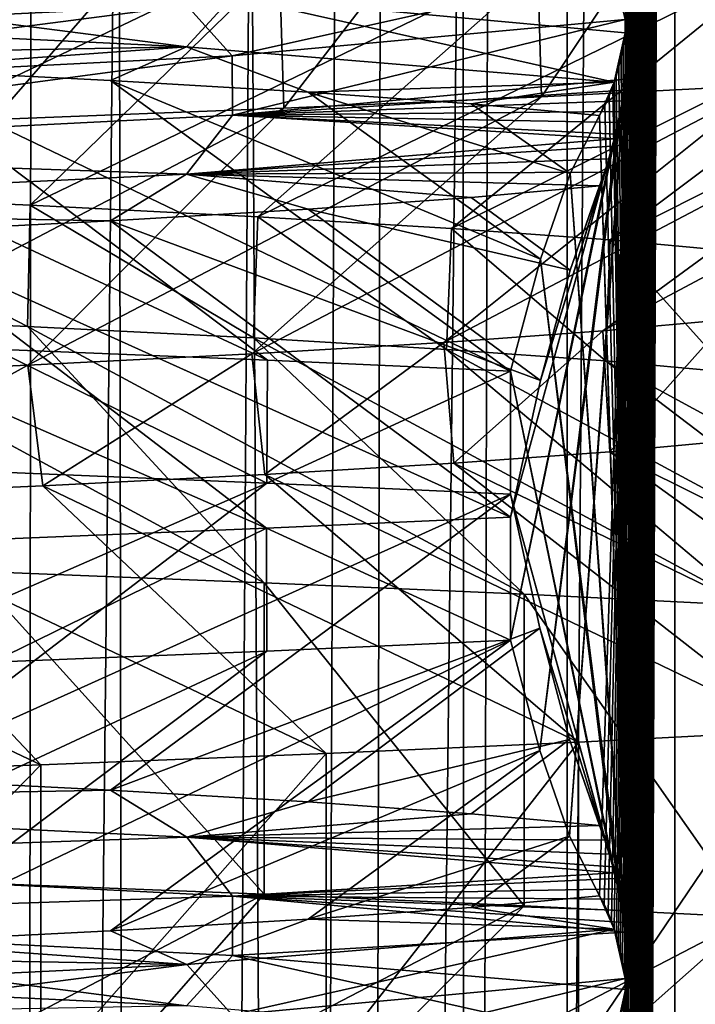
# Model space of a CAD drawing. Header units: millimetres. Extents: x -39 to 39, y -2 to 145.
# Tile 501 of 656: x 11.58 to 12.99, y 53.97 to 56.02. Entities that reach past the tile are written whole.
import ezdxf

# ---------------------------------------------------------------- set-up
doc = ezdxf.new("R2010")
doc.units = ezdxf.units.MM
doc.header["$LTSCALE"] = 65.185185
for name, color, linetype in [('12', 7, 'CONTINUOUS'), ('16', 7, 'CONTINUOUS'), ('160', 7, 'CONTINUOUS'), ('161', 7, 'CONTINUOUS'), ('163', 7, 'CONTINUOUS'), ('179', 7, 'CONTINUOUS'), ('180', 7, 'CONTINUOUS'), ('460', 7, 'CONTINUOUS'), ('49', 7, 'CONTINUOUS'), ('528', 7, 'CONTINUOUS'), ('529', 7, 'CONTINUOUS'), ('53', 7, 'CONTINUOUS'), ('618', 7, 'CONTINUOUS'), ('619', 7, 'CONTINUOUS'), ('620', 7, 'CONTINUOUS'), ('75', 7, 'CONTINUOUS'), ('83', 7, 'CONTINUOUS')]:
    doc.layers.add(name, color=color, linetype=linetype)

msp = doc.modelspace()

# ---------------------------------------------------------------- linework, layer by layer
at = {"layer": '12', "color": 7, "linetype": 'Continuous'}
for points in [[(11.6881, 121, 12.475), (10.8427, 121, 13.2165), (11.4562, 38.299, 12.2963), (11.6881, 121, 12.475)], [(11.216, 38.2987, -12.5158), (11.6796, 121, -12.483), (11.5869, 38.299, -12.1732), (11.216, 38.2987, -12.5158)], [(11.8202, 38.299, 11.9468), (11.6881, 121, 12.475), (11.4562, 38.299, 12.2963), (11.8202, 38.299, 11.9468)], [(11.6796, 121, -12.483), (12.475, 121, -11.6881), (11.5869, 38.299, -12.1732), (11.6796, 121, -12.483)], [(11.5869, 38.299, -12.1732), (12.475, 121, -11.6881), (11.9473, 38.299, -11.8197), (11.5869, 38.299, -12.1732)], [(12.483, 121, 11.6796), (11.6881, 121, 12.475), (12.1735, 38.299, 11.5866), (12.483, 121, 11.6796)], [(12.1735, 38.299, 11.5866), (11.6881, 121, 12.475), (11.8202, 38.299, 11.9468), (12.1735, 38.299, 11.5866)], [(11.9473, 38.299, -11.8197), (12.475, 121, -11.6881), (12.297, 38.299, -11.4554), (11.9473, 38.299, -11.8197)], [(12.5158, 38.2987, 11.216), (12.483, 121, 11.6796), (12.1735, 38.299, 11.5866), (12.5158, 38.2987, 11.216)], [(12.475, 121, -11.6881), (13.2165, 121, -10.8427), (12.297, 38.299, -11.4554), (12.475, 121, -11.6881)], [(12.297, 38.299, -11.4554), (13.2165, 121, -10.8427), (12.6355, 38.299, -11.0809), (12.297, 38.299, -11.4554)], [(12.6355, 38.299, -11.0809), (13.2165, 121, -10.8427), (12.9627, 38.299, -10.6964), (12.6355, 38.299, -11.0809)], [(12.9627, 38.299, -10.6964), (13.2165, 121, -10.8427), (13.2781, 38.299, -10.3022), (12.9627, 38.299, -10.6964)]]:
    msp.add_3dface(points, dxfattribs=at)
at = {"layer": '16', "color": 7, "linetype": 'Continuous'}
for points in [[(11.6052, 55.6375, -6.6991), (11.0633, 55.6617, -7.5607), (11.6002, 55.3847, -6.7078), (11.6052, 55.6375, -6.6991)], [(11.6002, 55.3847, -6.7078), (11.0633, 55.6617, -7.5607), (11.0645, 55.4086, -7.5589), (11.6002, 55.3847, -6.7078)], [(12.0715, 55.3608, -5.8172), (11.6052, 55.6375, -6.6991), (11.6002, 55.3847, -6.7078), (12.0715, 55.3608, -5.8172)], [(12.0803, 55.6134, -5.7989), (11.6052, 55.6375, -6.6991), (12.0715, 55.3608, -5.8172), (12.0803, 55.6134, -5.7989)], [(12.4738, 55.3369, -4.8953), (12.0803, 55.6134, -5.7989), (12.0715, 55.3608, -5.8172), (12.4738, 55.3369, -4.8953)], [(12.4841, 55.5893, -4.8691), (12.0803, 55.6134, -5.7989), (12.4738, 55.3369, -4.8953), (12.4841, 55.5893, -4.8691)], [(12.8054, 55.313, -3.9475), (12.4841, 55.5893, -4.8691), (12.4738, 55.3369, -4.8953), (12.8054, 55.313, -3.9475)], [(12.8152, 55.5653, -3.9153), (12.4841, 55.5893, -4.8691), (12.8054, 55.313, -3.9475), (12.8152, 55.5653, -3.9153)], [(13.0637, 55.2893, -2.9833), (12.8152, 55.5653, -3.9153), (12.8054, 55.313, -3.9475), (13.0637, 55.2893, -2.9833)], [(13.0718, 55.5415, -2.9477), (12.8152, 55.5653, -3.9153), (13.0637, 55.2893, -2.9833), (13.0718, 55.5415, -2.9477)], [(12.8, 55.3753, 3.9647), (13.0608, 55.3991, 2.9961), (12.8148, 55.1234, 3.9168), (12.8, 55.3753, 3.9647)], [(12.8148, 55.1234, 3.9168), (13.0608, 55.3991, 2.9961), (13.0697, 55.147, 2.9568), (12.8148, 55.1234, 3.9168)], [(12.4681, 55.3515, 4.91), (12.8, 55.3753, 3.9647), (12.4895, 55.0998, 4.8551), (12.4681, 55.3515, 4.91)], [(12.4895, 55.0998, 4.8551), (12.8, 55.3753, 3.9647), (12.8148, 55.1234, 3.9168), (12.4895, 55.0998, 4.8551)], [(12.0678, 55.3278, 5.8249), (12.4681, 55.3515, 4.91), (12.0947, 55.0762, 5.7687), (12.0678, 55.3278, 5.8249)], [(12.0947, 55.0762, 5.7687), (12.4681, 55.3515, 4.91), (12.4895, 55.0998, 4.8551), (12.0947, 55.0762, 5.7687)], [(11.6009, 55.304, 6.7066), (12.0678, 55.3278, 5.8249), (11.6318, 55.0525, 6.6529), (11.6009, 55.304, 6.7066)], [(11.6318, 55.0525, 6.6529), (12.0678, 55.3278, 5.8249), (12.0947, 55.0762, 5.7687), (11.6318, 55.0525, 6.6529)], [(11.0665, 55.2802, 7.556), (11.6009, 55.304, 6.7066), (11.0996, 55.0286, 7.5073), (11.0665, 55.2802, 7.556)], [(11.0996, 55.0286, 7.5073), (11.6009, 55.304, 6.7066), (11.6318, 55.0525, 6.6529), (11.0996, 55.0286, 7.5073)]]:
    msp.add_3dface(points, dxfattribs=at)
at = {"layer": '160', "color": 7, "linetype": 'Continuous'}
for points in [[(11.6002, 55.3847, -6.7078), (11.0645, 55.4086, -7.5589), (12.0937, 54.8503, -7.7243), (11.6002, 55.3847, -6.7078)], [(12.0937, 54.8503, -7.7243), (11.0645, 55.4086, -7.5589), (11.4839, 54.8741, -8.6048), (12.0937, 54.8503, -7.7243)], [(12.0715, 55.3608, -5.8172), (11.6002, 55.3847, -6.7078), (12.6362, 54.8265, -6.8007), (12.0715, 55.3608, -5.8172)], [(12.6362, 54.8265, -6.8007), (11.6002, 55.3847, -6.7078), (12.0937, 54.8503, -7.7243), (12.6362, 54.8265, -6.8007)], [(12.4738, 55.3369, -4.8953), (12.0715, 55.3608, -5.8172), (13.1082, 54.8028, -5.8392), (12.4738, 55.3369, -4.8953)], [(13.1082, 54.8028, -5.8392), (12.0715, 55.3608, -5.8172), (12.6362, 54.8265, -6.8007), (13.1082, 54.8028, -5.8392)], [(12.8054, 55.313, -3.9475), (12.4738, 55.3369, -4.8953), (13.5073, 54.779, -4.8453), (12.8054, 55.313, -3.9475)], [(13.5073, 54.779, -4.8453), (12.4738, 55.3369, -4.8953), (13.1082, 54.8028, -5.8392), (13.5073, 54.779, -4.8453)], [(13.0637, 55.2893, -2.9833), (12.8054, 55.313, -3.9475), (13.831, 54.7552, -3.8243), (13.0637, 55.2893, -2.9833)], [(13.831, 54.7552, -3.8243), (12.8054, 55.313, -3.9475), (13.5073, 54.779, -4.8453), (13.831, 54.7552, -3.8243)], [(12.8148, 55.1234, 3.9168), (13.0697, 55.147, 2.9568), (13.8937, 54.5889, 3.5898), (12.8148, 55.1234, 3.9168)], [(12.4895, 55.0998, 4.8551), (12.8148, 55.1234, 3.9168), (13.5873, 54.5651, 4.6161), (12.4895, 55.0998, 4.8551)], [(13.5873, 54.5651, 4.6161), (12.8148, 55.1234, 3.9168), (13.8937, 54.5889, 3.5898), (13.5873, 54.5651, 4.6161)], [(12.0947, 55.0762, 5.7687), (12.4895, 55.0998, 4.8551), (13.2051, 54.5414, 5.6167), (12.0947, 55.0762, 5.7687)], [(13.2051, 54.5414, 5.6167), (12.4895, 55.0998, 4.8551), (13.5873, 54.5651, 4.6161), (13.2051, 54.5414, 5.6167)], [(11.6318, 55.0525, 6.6529), (12.0947, 55.0762, 5.7687), (12.7494, 54.5176, 6.586), (11.6318, 55.0525, 6.6529)], [(12.7494, 54.5176, 6.586), (12.0947, 55.0762, 5.7687), (13.2051, 54.5414, 5.6167), (12.7494, 54.5176, 6.586)], [(11.0996, 55.0286, 7.5073), (11.6318, 55.0525, 6.6529), (12.2227, 54.4938, 7.5186), (11.0996, 55.0286, 7.5073)], [(12.2227, 54.4938, 7.5186), (11.6318, 55.0525, 6.6529), (12.7494, 54.5176, 6.586), (12.2227, 54.4938, 7.5186)], [(10.5001, 55.0045, 8.3251), (11.0996, 55.0286, 7.5073), (11.6278, 54.4701, 8.4093), (10.5001, 55.0045, 8.3251)], [(11.6278, 54.4701, 8.4093), (11.0996, 55.0286, 7.5073), (12.2227, 54.4938, 7.5186), (11.6278, 54.4701, 8.4093)], [(10.9682, 54.4463, 9.2532), (10.5001, 55.0045, 8.3251), (11.6278, 54.4701, 8.4093), (10.9682, 54.4463, 9.2532)]]:
    msp.add_3dface(points, dxfattribs=at)
at = {"layer": '161', "color": 7, "linetype": 'Continuous'}
for points in [[(11.0645, 53.6617, -7.5589), (12.0937, 54.2003, -7.7243), (11.4839, 54.2241, -8.6048), (11.0645, 53.6617, -7.5589)], [(11.0645, 53.6617, -7.5589), (11.6002, 53.6378, -6.7078), (12.0937, 54.2003, -7.7243), (11.0645, 53.6617, -7.5589)], [(11.6002, 53.6378, -6.7078), (12.6362, 54.1765, -6.8007), (12.0937, 54.2003, -7.7243), (11.6002, 53.6378, -6.7078)], [(11.6002, 53.6378, -6.7078), (12.0715, 53.6138, -5.8172), (12.6362, 54.1765, -6.8007), (11.6002, 53.6378, -6.7078)], [(12.0715, 53.6138, -5.8172), (13.1082, 54.1528, -5.8392), (12.6362, 54.1765, -6.8007), (12.0715, 53.6138, -5.8172)], [(12.0715, 53.6138, -5.8172), (12.4738, 53.5899, -4.8953), (13.1082, 54.1528, -5.8392), (12.0715, 53.6138, -5.8172)], [(12.4738, 53.5899, -4.8953), (13.5073, 54.129, -4.8453), (13.1082, 54.1528, -5.8392), (12.4738, 53.5899, -4.8953)], [(12.4738, 53.5899, -4.8953), (12.8054, 53.5661, -3.9475), (13.5073, 54.129, -4.8453), (12.4738, 53.5899, -4.8953)], [(12.8054, 53.5661, -3.9475), (13.831, 54.1052, -3.8243), (13.5073, 54.129, -4.8453), (12.8054, 53.5661, -3.9475)], [(12.8054, 53.5661, -3.9475), (13.0637, 53.5424, -2.9833), (13.831, 54.1052, -3.8243), (12.8054, 53.5661, -3.9475)]]:
    msp.add_3dface(points, dxfattribs=at)
at = {"layer": '163', "color": 7, "linetype": 'Continuous'}
for points in [[(11.0633, 55.6617, -7.5607), (12.1803, 56.1967, -7.5871), (11.5803, 56.2205, -8.4747), (11.0633, 55.6617, -7.5607)], [(11.0633, 55.6617, -7.5607), (11.6052, 55.6375, -6.6991), (12.1803, 56.1967, -7.5871), (11.0633, 55.6617, -7.5607)], [(11.6052, 55.6375, -6.6991), (12.7124, 56.1729, -6.6572), (12.1803, 56.1967, -7.5871), (11.6052, 55.6375, -6.6991)], [(11.6052, 55.6375, -6.6991), (12.0803, 55.6134, -5.7989), (12.7124, 56.1729, -6.6572), (11.6052, 55.6375, -6.6991)], [(12.0803, 55.6134, -5.7989), (13.1736, 56.1492, -5.6902), (12.7124, 56.1729, -6.6572), (12.0803, 55.6134, -5.7989)], [(12.0803, 55.6134, -5.7989), (12.4841, 55.5893, -4.8691), (13.1736, 56.1492, -5.6902), (12.0803, 55.6134, -5.7989)], [(12.4841, 55.5893, -4.8691), (13.5614, 56.1254, -4.6915), (13.1736, 56.1492, -5.6902), (12.4841, 55.5893, -4.8691)], [(12.4841, 55.5893, -4.8691), (12.8152, 55.5653, -3.9153), (13.5614, 56.1254, -4.6915), (12.4841, 55.5893, -4.8691)], [(12.8152, 55.5653, -3.9153), (13.8737, 56.1016, -3.6666), (13.5614, 56.1254, -4.6915), (12.8152, 55.5653, -3.9153)], [(12.8152, 55.5653, -3.9153), (13.0718, 55.5415, -2.9477), (13.8737, 56.1016, -3.6666), (12.8152, 55.5653, -3.9153)], [(13.0608, 55.3991, 2.9961), (12.8, 55.3753, 3.9647), (13.8515, 55.9352, 3.7496), (13.0608, 55.3991, 2.9961)], [(12.8, 55.3753, 3.9647), (13.5331, 55.9115, 4.7726), (13.8515, 55.9352, 3.7496), (12.8, 55.3753, 3.9647)], [(12.8, 55.3753, 3.9647), (12.4681, 55.3515, 4.91), (13.5331, 55.9115, 4.7726), (12.8, 55.3753, 3.9647)], [(12.4681, 55.3515, 4.91), (13.1393, 55.8877, 5.769), (13.5331, 55.9115, 4.7726), (12.4681, 55.3515, 4.91)], [(12.4681, 55.3515, 4.91), (12.0678, 55.3278, 5.8249), (13.1393, 55.8877, 5.769), (12.4681, 55.3515, 4.91)], [(12.0678, 55.3278, 5.8249), (12.6723, 55.8639, 6.7332), (13.1393, 55.8877, 5.769), (12.0678, 55.3278, 5.8249)], [(12.0678, 55.3278, 5.8249), (11.6009, 55.304, 6.7066), (12.6723, 55.8639, 6.7332), (12.0678, 55.3278, 5.8249)], [(11.6009, 55.304, 6.7066), (12.1346, 55.8401, 7.6599), (12.6723, 55.8639, 6.7332), (11.6009, 55.304, 6.7066)], [(11.6009, 55.304, 6.7066), (11.0665, 55.2802, 7.556), (12.1346, 55.8401, 7.6599), (11.6009, 55.304, 6.7066)], [(11.0665, 55.2802, 7.556), (11.5293, 55.8164, 8.5439), (12.1346, 55.8401, 7.6599), (11.0665, 55.2802, 7.556)]]:
    msp.add_3dface(points, dxfattribs=at)
at = {"layer": '179', "color": 7, "linetype": 'Continuous'}
for points in [[(12.0937, 54.8503, -7.7243), (11.4839, 54.8741, -8.6048), (12.0937, 54.2003, -7.7243), (12.0937, 54.8503, -7.7243)], [(12.0937, 54.2003, -7.7243), (11.4839, 54.8741, -8.6048), (11.4839, 54.2241, -8.6048), (12.0937, 54.2003, -7.7243)], [(12.6362, 54.8265, -6.8007), (12.0937, 54.8503, -7.7243), (12.6362, 54.1765, -6.8007), (12.6362, 54.8265, -6.8007)], [(12.6362, 54.1765, -6.8007), (12.0937, 54.8503, -7.7243), (12.0937, 54.2003, -7.7243), (12.6362, 54.1765, -6.8007)], [(13.1082, 54.8028, -5.8392), (12.6362, 54.8265, -6.8007), (13.1082, 54.1528, -5.8392), (13.1082, 54.8028, -5.8392)], [(13.1082, 54.1528, -5.8392), (12.6362, 54.8265, -6.8007), (12.6362, 54.1765, -6.8007), (13.1082, 54.1528, -5.8392)], [(12.7494, 54.5176, 6.586), (13.2051, 54.5414, 5.6167), (12.7494, 53.8676, 6.586), (12.7494, 54.5176, 6.586)], [(12.7494, 53.8676, 6.586), (13.2051, 54.5414, 5.6167), (13.2051, 53.8914, 5.6167), (12.7494, 53.8676, 6.586)], [(12.2227, 54.4938, 7.5186), (12.7494, 54.5176, 6.586), (12.2227, 53.8438, 7.5186), (12.2227, 54.4938, 7.5186)], [(12.2227, 53.8438, 7.5186), (12.7494, 54.5176, 6.586), (12.7494, 53.8676, 6.586), (12.2227, 53.8438, 7.5186)], [(11.6278, 54.4701, 8.4093), (12.2227, 54.4938, 7.5186), (11.6278, 53.8201, 8.4093), (11.6278, 54.4701, 8.4093)], [(11.6278, 53.8201, 8.4093), (12.2227, 54.4938, 7.5186), (12.2227, 53.8438, 7.5186), (11.6278, 53.8201, 8.4093)], [(10.9682, 54.4463, 9.2532), (11.6278, 54.4701, 8.4093), (10.9682, 53.7963, 9.2532), (10.9682, 54.4463, 9.2532)], [(10.9682, 53.7963, 9.2532), (11.6278, 54.4701, 8.4093), (11.6278, 53.8201, 8.4093), (10.9682, 53.7963, 9.2532)]]:
    msp.add_3dface(points, dxfattribs=at)
at = {"layer": '180', "color": 7, "linetype": 'Continuous'}
for points in [[(12.6533, 56.513, 6.7688), (13.1221, 56.5367, 5.8079), (12.6723, 55.8639, 6.7332), (12.6533, 56.513, 6.7688)], [(12.6723, 55.8639, 6.7332), (13.1221, 56.5367, 5.8079), (13.1393, 55.8877, 5.769), (12.6723, 55.8639, 6.7332)], [(12.1142, 56.4893, 7.6921), (12.6533, 56.513, 6.7688), (12.1346, 55.8401, 7.6599), (12.1142, 56.4893, 7.6921)], [(12.1346, 55.8401, 7.6599), (12.6533, 56.513, 6.7688), (12.6723, 55.8639, 6.7332), (12.1346, 55.8401, 7.6599)], [(11.5079, 56.4656, 8.5726), (12.1142, 56.4893, 7.6921), (11.5293, 55.8164, 8.5439), (11.5079, 56.4656, 8.5726)], [(11.5293, 55.8164, 8.5439), (12.1142, 56.4893, 7.6921), (12.1346, 55.8401, 7.6599), (11.5293, 55.8164, 8.5439)]]:
    msp.add_3dface(points, dxfattribs=at)
at = {"layer": '460', "linetype": 'Continuous'}
for points in [[(11.5267, 55.0813, -8.293), (11.5303, 55.3376, -8.2881), (12.0994, 55.0581, -7.4326), (11.5267, 55.0813, -8.293)], [(11.5303, 55.3376, -8.2881), (12.1008, 55.3145, -7.4303), (12.0994, 55.0581, -7.4326), (11.5303, 55.3376, -8.2881)], [(12.1008, 55.3145, -7.4303), (12.6076, 55.2914, -6.5337), (12.0994, 55.0581, -7.4326), (12.1008, 55.3145, -7.4303)], [(12.6076, 55.2914, -6.5337), (12.6076, 55.035, -6.5337), (12.0994, 55.0581, -7.4326), (12.6076, 55.2914, -6.5337)], [(12.6076, 54.987, 6.5337), (12.0983, 54.9638, 7.4345), (12.6076, 54.7306, 6.5337), (12.6076, 54.987, 6.5337)], [(12.0983, 54.9638, 7.4345), (11.5228, 54.9405, 8.2985), (11.5263, 54.6843, 8.2936), (12.0983, 54.9638, 7.4345)], [(12.099, 54.7074, 7.4332), (12.0983, 54.9638, 7.4345), (11.5263, 54.6843, 8.2936), (12.099, 54.7074, 7.4332)], [(12.6076, 54.7306, 6.5337), (12.0983, 54.9638, 7.4345), (12.099, 54.7074, 7.4332), (12.6076, 54.7306, 6.5337)]]:
    msp.add_3dface(points, dxfattribs=at)
at = {"layer": '49', "color": 7, "linetype": 'Continuous'}
msp.add_3dface([(11.0473, 121, -13.4658), (11.9001, 121, -12.7184), (11.4143, 38.2987, -12.7276), (11.0473, 121, -13.4658)], dxfattribs=at)
at = {"layer": '528', "linetype": 'Continuous'}
for points in [[(12.8413, 54.059, 2.0739), (12.95, 67), (12.8369, 54.0797, 2.1572), (12.8413, 54.059, 2.0739)], [(12.8369, 54.0797, 2.1572), (12.95, 67), (12.8503, 55.9766, 1.9023), (12.8369, 54.0797, 2.1572)], [(12.8442, 48.0424, 2.0183), (12.95, 67), (12.8401, 48.0654, 2.0979), (12.8442, 48.0424, 2.0183)], [(12.8401, 48.0654, 2.0979), (12.95, 67), (12.8503, 49.9766, 1.9023), (12.8401, 48.0654, 2.0979)], [(12.8442, 50.0424, 2.0183), (12.95, 67), (12.8401, 50.0654, 2.0979), (12.8442, 50.0424, 2.0183)], [(12.8401, 50.0654, 2.0979), (12.95, 67), (12.8503, 51.9766, 1.9023), (12.8401, 50.0654, 2.0979)], [(12.8442, 52.0424, 2.0183), (12.95, 67), (12.8401, 52.0654, 2.0979), (12.8442, 52.0424, 2.0183)], [(12.8401, 52.0654, 2.0979), (12.95, 67), (12.8505, 53.9599, 1.899), (12.8401, 52.0654, 2.0979)], [(12.8454, 54.0346, 1.9958), (12.95, 67), (12.8413, 54.059, 2.0739), (12.8454, 54.0346, 1.9958)], [(12.8475, 38.0187, 1.9567), (12.95, 67), (12.8436, 38.046, 2.0295), (12.8475, 38.0187, 1.9567)], [(12.8436, 38.046, 2.0295), (12.95, 67), (12.8503, 39.9766, 1.9023), (12.8436, 38.046, 2.0295)], [(12.8474, 44.0192, 1.958), (12.95, 67), (12.8438, 44.0451, 2.0267), (12.8474, 44.0192, 1.958)], [(12.8438, 44.0451, 2.0267), (12.95, 67), (12.8503, 45.9766, 1.9023), (12.8438, 44.0451, 2.0267)], [(12.8467, 40.0248, 1.9707), (12.95, 67), (12.8442, 40.0424, 2.0183), (12.8467, 40.0248, 1.9707)], [(12.8442, 40.0424, 2.0183), (12.95, 67), (12.8503, 41.9766, 1.9023), (12.8442, 40.0424, 2.0183)], [(12.8467, 42.0248, 1.9707), (12.95, 67), (12.8442, 42.0424, 2.0183), (12.8467, 42.0248, 1.9707)], [(12.8442, 42.0424, 2.0183), (12.95, 67), (12.8501, 43.9849, 1.907), (12.8442, 42.0424, 2.0183)], [(12.8467, 46.0248, 1.9707), (12.95, 67), (12.8442, 46.0424, 2.0183), (12.8467, 46.0248, 1.9707)], [(12.8442, 46.0424, 2.0183), (12.95, 67), (12.8503, 47.9766, 1.9023), (12.8442, 46.0424, 2.0183)], [(12.8467, 48.0248, 1.9707), (12.95, 67), (12.8442, 48.0424, 2.0183), (12.8467, 48.0248, 1.9707)], [(12.8467, 50.0248, 1.9707), (12.95, 67), (12.8442, 50.0424, 2.0183), (12.8467, 50.0248, 1.9707)], [(12.8467, 52.0248, 1.9707), (12.95, 67), (12.8442, 52.0424, 2.0183), (12.8467, 52.0248, 1.9707)], [(12.8467, 54.025, 1.971), (12.95, 67), (12.8454, 54.0346, 1.9958), (12.8467, 54.025, 1.971)], [(12.8478, 40.0153, 1.9499), (12.95, 67), (12.8467, 40.0248, 1.9707), (12.8478, 40.0153, 1.9499)], [(12.8478, 42.0153, 1.9499), (12.95, 67), (12.8467, 42.0248, 1.9707), (12.8478, 42.0153, 1.9499)], [(12.8478, 46.0153, 1.9499), (12.95, 67), (12.8467, 46.0248, 1.9707), (12.8478, 46.0153, 1.9499)], [(12.8478, 48.0153, 1.9499), (12.95, 67), (12.8467, 48.0248, 1.9707), (12.8478, 48.0153, 1.9499)], [(12.8478, 50.0153, 1.9499), (12.95, 67), (12.8467, 50.0248, 1.9707), (12.8478, 50.0153, 1.9499)], [(12.8478, 52.0153, 1.9499), (12.95, 67), (12.8467, 52.0248, 1.9707), (12.8478, 52.0153, 1.9499)], [(12.8488, 54.0048, 1.9309), (12.95, 67), (12.8467, 54.025, 1.971), (12.8488, 54.0048, 1.9309)], [(12.8478, 56.0153, 1.9499), (12.95, 67), (12.8467, 56.0248, 1.9707), (12.8478, 56.0153, 1.9499)], [(12.8501, 43.9849, 1.907), (12.95, 67), (12.8474, 44.0192, 1.958), (12.8501, 43.9849, 1.907)], [(12.95, 38), (12.95, 67), (12.8475, 38.0187, 1.9567), (12.95, 38)], [(12.8503, 39.9766, 1.9023), (12.95, 67), (12.8478, 40.0153, 1.9499), (12.8503, 39.9766, 1.9023)], [(12.8503, 41.9766, 1.9023), (12.95, 67), (12.8478, 42.0153, 1.9499), (12.8503, 41.9766, 1.9023)], [(12.8503, 45.9766, 1.9023), (12.95, 67), (12.8478, 46.0153, 1.9499), (12.8503, 45.9766, 1.9023)], [(12.8503, 47.9766, 1.9023), (12.95, 67), (12.8478, 48.0153, 1.9499), (12.8503, 47.9766, 1.9023)], [(12.8503, 49.9766, 1.9023), (12.95, 67), (12.8478, 50.0153, 1.9499), (12.8503, 49.9766, 1.9023)], [(12.8503, 51.9766, 1.9023), (12.95, 67), (12.8478, 52.0153, 1.9499), (12.8503, 51.9766, 1.9023)], [(12.8503, 55.9766, 1.9023), (12.95, 67), (12.8478, 56.0153, 1.9499), (12.8503, 55.9766, 1.9023)], [(12.8505, 53.9599, 1.899), (12.95, 67), (12.8488, 54.0048, 1.9309), (12.8505, 53.9599, 1.899)], [(12.818, 54.1444, 2.5195), (12.8238, 54.1275, 2.4085), (12.8503, 55.9766, 1.9023), (12.818, 54.1444, 2.5195)], [(12.8495, 55.9313, 1.9186), (12.818, 54.1444, 2.5195), (12.8503, 55.9766, 1.9023), (12.8495, 55.9313, 1.9186)], [(12.8238, 54.1275, 2.4085), (12.8283, 54.1127, 2.3216), (12.8503, 55.9766, 1.9023), (12.8238, 54.1275, 2.4085)], [(12.8283, 54.1127, 2.3216), (12.8327, 54.0971, 2.2386), (12.8503, 55.9766, 1.9023), (12.8283, 54.1127, 2.3216)], [(12.8327, 54.0971, 2.2386), (12.8369, 54.0797, 2.1572), (12.8503, 55.9766, 1.9023), (12.8327, 54.0971, 2.2386)], [(12.7302, 54.3215, 4.1937), (12.7927, 54.1975, 3.001), (12.8495, 55.9313, 1.9186), (12.7302, 54.3215, 4.1937)], [(12.8467, 55.9004, 1.9703), (12.7302, 54.3215, 4.1937), (12.8495, 55.9313, 1.9186), (12.8467, 55.9004, 1.9703)], [(12.7927, 54.1975, 3.001), (12.8029, 54.1797, 2.8064), (12.8495, 55.9313, 1.9186), (12.7927, 54.1975, 3.001)], [(12.8029, 54.1797, 2.8064), (12.8112, 54.1616, 2.6483), (12.8495, 55.9313, 1.9186), (12.8029, 54.1797, 2.8064)], [(12.8112, 54.1616, 2.6483), (12.818, 54.1444, 2.5195), (12.8495, 55.9313, 1.9186), (12.8112, 54.1616, 2.6483)], [(12.8438, 55.8776, 2.0257), (12.7302, 54.3215, 4.1937), (12.8467, 55.9004, 1.9703), (12.8438, 55.8776, 2.0257)], [(12.6688, 54.5003, 5.3665), (12.7302, 54.3215, 4.1937), (12.8438, 55.8776, 2.0257), (12.6688, 54.5003, 5.3665)], [(12.8404, 55.8554, 2.0917), (12.6688, 54.5003, 5.3665), (12.8438, 55.8776, 2.0257), (12.8404, 55.8554, 2.0917)], [(12.8364, 55.8332, 2.1685), (12.6688, 54.5003, 5.3665), (12.8404, 55.8554, 2.0917), (12.8364, 55.8332, 2.1685)], [(12.8316, 55.8101, 2.2583), (12.6688, 54.5003, 5.3665), (12.8364, 55.8332, 2.1685), (12.8316, 55.8101, 2.2583)], [(12.6076, 54.7306, 6.5337), (12.6688, 54.5003, 5.3665), (12.8316, 55.8101, 2.2583), (12.6076, 54.7306, 6.5337)], [(12.8261, 55.786, 2.3635), (12.6076, 54.7306, 6.5337), (12.8316, 55.8101, 2.2583), (12.8261, 55.786, 2.3635)], [(12.8237, 55.7762, 2.4091), (12.6076, 54.7306, 6.5337), (12.8261, 55.786, 2.3635), (12.8237, 55.7762, 2.4091)], [(12.8197, 55.7607, 2.4856), (12.6076, 54.7306, 6.5337), (12.8237, 55.7762, 2.4091), (12.8197, 55.7607, 2.4856)], [(12.6076, 54.987, 6.5337), (12.6076, 54.7306, 6.5337), (12.8197, 55.7607, 2.4856), (12.6076, 54.987, 6.5337)], [(12.8123, 55.7342, 2.628), (12.6076, 54.987, 6.5337), (12.8197, 55.7607, 2.4856), (12.8123, 55.7342, 2.628)], [(12.67, 55.2717, 5.3429), (12.6076, 54.987, 6.5337), (12.8123, 55.7342, 2.628), (12.67, 55.2717, 5.3429)], [(12.8034, 55.7063, 2.7974), (12.67, 55.2717, 5.3429), (12.8123, 55.7342, 2.628), (12.8034, 55.7063, 2.7974)], [(12.7315, 55.5023, 4.1686), (12.67, 55.2717, 5.3429), (12.8034, 55.7063, 2.7974), (12.7315, 55.5023, 4.1686)], [(12.7927, 55.6778, 3.001), (12.7315, 55.5023, 4.1686), (12.8034, 55.7063, 2.7974), (12.7927, 55.6778, 3.001)]]:
    msp.add_3dface(points, dxfattribs=at)
at = {"layer": '529', "linetype": 'Continuous'}
for points in [[(12.8452, 67, -2.0005), (12.95, 67), (12.95, 38), (12.8452, 67, -2.0005)], [(12.8452, 67, -2.0005), (12.95, 38), (12.85, 64.0799, -1.9079), (12.8452, 67, -2.0005)], [(12.85, 64.0799, -1.9079), (12.95, 38), (12.8499, 64.0335, -1.9103), (12.85, 64.0799, -1.9079)], [(12.8499, 64.0335, -1.9103), (12.95, 38), (12.8473, 64.0017, -1.9603), (12.8499, 64.0335, -1.9103)], [(12.8473, 64.0017, -1.9603), (12.95, 38), (12.844, 63.9781, -2.023), (12.8473, 64.0017, -1.9603)], [(12.844, 63.9781, -2.023), (12.95, 38), (12.8501, 62.0769, -1.9058), (12.844, 63.9781, -2.023)], [(12.8501, 62.0769, -1.9058), (12.95, 38), (12.8497, 62.0307, -1.913), (12.8501, 62.0769, -1.9058)], [(12.8497, 62.0307, -1.913), (12.95, 38), (12.8471, 62, -1.9643), (12.8497, 62.0307, -1.913)], [(12.8471, 62, -1.9643), (12.95, 38), (12.8437, 61.9765, -2.0279), (12.8471, 62, -1.9643)], [(12.8437, 61.9765, -2.0279), (12.95, 38), (12.85, 60.0799, -1.9079), (12.8437, 61.9765, -2.0279)], [(12.85, 60.0799, -1.9079), (12.95, 38), (12.8499, 60.0335, -1.9103), (12.85, 60.0799, -1.9079)], [(12.8499, 60.0335, -1.9103), (12.95, 38), (12.8473, 60.0017, -1.9603), (12.8499, 60.0335, -1.9103)], [(12.8473, 60.0017, -1.9603), (12.95, 38), (12.844, 59.978, -2.023), (12.8473, 60.0017, -1.9603)], [(12.844, 59.978, -2.023), (12.95, 38), (12.85, 58.0799, -1.9079), (12.844, 59.978, -2.023)], [(12.85, 58.0799, -1.9079), (12.95, 38), (12.8499, 58.0335, -1.9103), (12.85, 58.0799, -1.9079)], [(12.8499, 58.0335, -1.9103), (12.95, 38), (12.8473, 58.0017, -1.9603), (12.8499, 58.0335, -1.9103)], [(12.8473, 58.0017, -1.9603), (12.95, 38), (12.844, 57.9781, -2.023), (12.8473, 58.0017, -1.9603)], [(12.844, 57.9781, -2.023), (12.95, 38), (12.8503, 56.0703, -1.9018), (12.844, 57.9781, -2.023)], [(12.8503, 56.0703, -1.9018), (12.95, 38), (12.8493, 56.0241, -1.9209), (12.8503, 56.0703, -1.9018)], [(12.8493, 56.0241, -1.9209), (12.95, 38), (12.8467, 55.9969, -1.9713), (12.8493, 56.0241, -1.9209)], [(12.8467, 55.9969, -1.9713), (12.95, 38), (12.8425, 55.9695, -2.0508), (12.8467, 55.9969, -1.9713)], [(12.8382, 55.9479, -2.1328), (12.8425, 55.9695, -2.0508), (12.85, 54.0799, -1.9079), (12.8382, 55.9479, -2.1328)], [(12.8425, 55.9695, -2.0508), (12.95, 38), (12.85, 54.0799, -1.9079), (12.8425, 55.9695, -2.0508)], [(12.8332, 55.9271, -2.2279), (12.8382, 55.9479, -2.1328), (12.85, 54.0799, -1.9079), (12.8332, 55.9271, -2.2279)], [(12.8275, 55.9064, -2.338), (12.8332, 55.9271, -2.2279), (12.85, 54.0799, -1.9079), (12.8275, 55.9064, -2.338)], [(12.8237, 55.8944, -2.4093), (12.8275, 55.9064, -2.338), (12.85, 54.0799, -1.9079), (12.8237, 55.8944, -2.4093)], [(12.8132, 55.8653, -2.6097), (12.8209, 55.8858, -2.4643), (12.85, 54.0799, -1.9079), (12.8132, 55.8653, -2.6097)], [(12.8209, 55.8858, -2.4643), (12.8237, 55.8944, -2.4093), (12.85, 54.0799, -1.9079), (12.8209, 55.8858, -2.4643)], [(12.8041, 55.8446, -2.7846), (12.8132, 55.8653, -2.6097), (12.85, 54.0799, -1.9079), (12.8041, 55.8446, -2.7846)], [(12.7927, 55.8245, -3.001), (12.8041, 55.8446, -2.7846), (12.85, 54.0799, -1.9079), (12.7927, 55.8245, -3.001)], [(12.7315, 55.7036, -4.1702), (12.7927, 55.8245, -3.001), (12.8476, 54.1139, -1.9548), (12.7315, 55.7036, -4.1702)], [(12.8476, 54.1139, -1.9548), (12.7927, 55.8245, -3.001), (12.85, 54.0799, -1.9079), (12.8476, 54.1139, -1.9548)], [(12.6697, 55.5248, -5.3485), (12.7315, 55.7036, -4.1702), (12.8443, 54.1414, -2.0178), (12.6697, 55.5248, -5.3485)], [(12.8443, 54.1414, -2.0178), (12.7315, 55.7036, -4.1702), (12.8468, 54.1215, -1.9701), (12.8443, 54.1414, -2.0178)], [(12.8468, 54.1215, -1.9701), (12.7315, 55.7036, -4.1702), (12.8476, 54.1139, -1.9548), (12.8468, 54.1215, -1.9701)], [(12.6076, 55.2914, -6.5337), (12.6697, 55.5248, -5.3485), (12.8317, 54.2116, -2.2573), (12.6076, 55.2914, -6.5337)], [(12.8317, 54.2116, -2.2573), (12.6697, 55.5248, -5.3485), (12.8361, 54.19, -2.1729), (12.8317, 54.2116, -2.2573)], [(12.8361, 54.19, -2.1729), (12.6697, 55.5248, -5.3485), (12.8404, 54.1667, -2.0921), (12.8361, 54.19, -2.1729)], [(12.8404, 54.1667, -2.0921), (12.6697, 55.5248, -5.3485), (12.8443, 54.1414, -2.0178), (12.8404, 54.1667, -2.0921)], [(12.6076, 55.035, -6.5337), (12.6076, 55.2914, -6.5337), (12.8208, 54.2574, -2.4657), (12.6076, 55.035, -6.5337)], [(12.8208, 54.2574, -2.4657), (12.6076, 55.2914, -6.5337), (12.8239, 54.2453, -2.4066), (12.8208, 54.2574, -2.4657)], [(12.8239, 54.2453, -2.4066), (12.6076, 55.2914, -6.5337), (12.8267, 54.2335, -2.3522), (12.8239, 54.2453, -2.4066)], [(12.8267, 54.2335, -2.3522), (12.6076, 55.2914, -6.5337), (12.8317, 54.2116, -2.2573), (12.8267, 54.2335, -2.3522)], [(12.6688, 54.7552, -5.3653), (12.6076, 55.035, -6.5337), (12.8134, 54.284, -2.6061), (12.6688, 54.7552, -5.3653)], [(12.8134, 54.284, -2.6061), (12.6076, 55.035, -6.5337), (12.8208, 54.2574, -2.4657), (12.8134, 54.284, -2.6061)], [(12.7305, 54.523, -4.1879), (12.6688, 54.7552, -5.3653), (12.8042, 54.3133, -2.7817), (12.7305, 54.523, -4.1879)], [(12.8042, 54.3133, -2.7817), (12.6688, 54.7552, -5.3653), (12.8134, 54.284, -2.6061), (12.8042, 54.3133, -2.7817)], [(12.7927, 54.3442, -3.001), (12.7305, 54.523, -4.1879), (12.8042, 54.3133, -2.7817), (12.7927, 54.3442, -3.001)], [(12.85, 54.0799, -1.9079), (12.95, 38), (12.8499, 54.0335, -1.9103), (12.85, 54.0799, -1.9079)], [(12.8499, 54.0335, -1.9103), (12.95, 38), (12.8473, 54.0017, -1.9603), (12.8499, 54.0335, -1.9103)], [(12.8473, 54.0017, -1.9603), (12.95, 38), (12.844, 53.9781, -2.023), (12.8473, 54.0017, -1.9603)], [(12.844, 53.9781, -2.023), (12.95, 38), (12.8398, 53.9555, -2.1022), (12.844, 53.9781, -2.023)]]:
    msp.add_3dface(points, dxfattribs=at)
at = {"layer": '53', "color": 7, "linetype": 'Continuous'}
for points in [[(13.4658, 121, 11.0473), (12.7184, 121, 11.9001), (12.7276, 38.2987, 11.4143), (13.4658, 121, 11.0473)], [(13.4658, 121, 11.0473), (12.7276, 38.2987, 11.4143), (13.2928, 38.2988, 10.7509), (13.4658, 121, 11.0473)]]:
    msp.add_3dface(points, dxfattribs=at)
at = {"layer": '618', "linetype": 'Continuous'}
for points in [[(11.5267, 55.0813, -8.293), (12.0994, 55.0581, -7.4326), (10.7447, 54.4661, -7.5639), (11.5267, 55.0813, -8.293)], [(10.7447, 54.4661, -7.5639), (12.0994, 55.0581, -7.4326), (11.2919, 54.4417, -6.7195), (10.7447, 54.4661, -7.5639)], [(12.0994, 55.0581, -7.4326), (12.6076, 55.035, -6.5337), (11.2919, 54.4417, -6.7195), (12.0994, 55.0581, -7.4326)], [(11.2919, 54.4417, -6.7195), (12.6076, 55.035, -6.5337), (11.773, 54.4173, -5.8358), (11.2919, 54.4417, -6.7195)], [(12.6076, 55.035, -6.5337), (12.6688, 54.7552, -5.3653), (11.773, 54.4173, -5.8358), (12.6076, 55.035, -6.5337)], [(11.773, 54.4173, -5.8358), (12.6688, 54.7552, -5.3653), (12.185, 54.3929, -4.9178), (11.773, 54.4173, -5.8358)], [(12.6688, 54.7552, -5.3653), (12.7305, 54.523, -4.1879), (12.185, 54.3929, -4.9178), (12.6688, 54.7552, -5.3653)], [(12.6076, 54.7306, 6.5337), (12.099, 54.7074, 7.4332), (11.2919, 54.0999, 6.7195), (12.6076, 54.7306, 6.5337)], [(11.773, 54.1243, 5.8358), (12.6076, 54.7306, 6.5337), (11.2919, 54.0999, 6.7195), (11.773, 54.1243, 5.8358)], [(12.6688, 54.5003, 5.3665), (12.6076, 54.7306, 6.5337), (11.773, 54.1243, 5.8358), (12.6688, 54.5003, 5.3665)], [(12.099, 54.7074, 7.4332), (11.5263, 54.6843, 8.2936), (10.7447, 54.0756, 7.5639), (12.099, 54.7074, 7.4332)], [(11.2919, 54.0999, 6.7195), (12.099, 54.7074, 7.4332), (10.7447, 54.0756, 7.5639), (11.2919, 54.0999, 6.7195)], [(12.185, 54.3929, -4.9178), (12.7305, 54.523, -4.1879), (12.5256, 54.3685, -3.971), (12.185, 54.3929, -4.9178)], [(12.7305, 54.523, -4.1879), (12.7927, 54.3442, -3.001), (12.5256, 54.3685, -3.971), (12.7305, 54.523, -4.1879)], [(12.185, 54.1487, 4.9178), (12.6688, 54.5003, 5.3665), (11.773, 54.1243, 5.8358), (12.185, 54.1487, 4.9178)], [(12.7302, 54.3215, 4.1937), (12.6688, 54.5003, 5.3665), (12.185, 54.1487, 4.9178), (12.7302, 54.3215, 4.1937)], [(12.5256, 54.1731, 3.971), (12.7302, 54.3215, 4.1937), (12.185, 54.1487, 4.9178), (12.5256, 54.1731, 3.971)], [(12.7927, 54.1975, 3.001), (12.7302, 54.3215, 4.1937), (12.5256, 54.1731, 3.971), (12.7927, 54.1975, 3.001)]]:
    msp.add_3dface(points, dxfattribs=at)
at = {"layer": '619', "linetype": 'Continuous'}
for points in [[(11.9318, 55.9677, -5.281), (10.4072, 56.0412, -7.8707), (10.5388, 56.1479, -7.6063), (11.9318, 55.9677, -5.281)], [(12.0272, 56.0727, -4.9262), (11.9318, 55.9677, -5.281), (10.5388, 56.1479, -7.6063), (12.0272, 56.0727, -4.9262)], [(12.8238, 56.1273, 2.4074), (11.9322, 56.054, 5.2794), (12.0271, 55.949, 4.9261), (12.8238, 56.1273, 2.4074)], [(12.8467, 56.0248, 1.9707), (12.8238, 56.1273, 2.4074), (12.0271, 55.949, 4.9261), (12.8467, 56.0248, 1.9707)], [(12.8467, 56.1215, -1.9703), (12.8467, 55.9969, -1.9713), (12.0272, 56.0727, -4.9262), (12.8467, 56.1215, -1.9703)], [(12.8467, 56.1215, -1.9703), (12.8481, 56.1076, -1.9435), (12.8467, 55.9969, -1.9713), (12.8467, 56.1215, -1.9703)], [(12.8481, 56.1076, -1.9435), (12.8493, 56.0241, -1.9209), (12.8467, 55.9969, -1.9713), (12.8481, 56.1076, -1.9435)], [(12.8481, 56.1076, -1.9435), (12.8503, 56.0703, -1.9018), (12.8493, 56.0241, -1.9209), (12.8481, 56.1076, -1.9435)], [(11.9322, 56.054, 5.2794), (10.7447, 56.0756, 7.5639), (10.4078, 55.9805, 7.8695), (11.9322, 56.054, 5.2794)], [(12.8237, 55.8944, -2.4093), (11.9318, 55.9677, -5.281), (12.0272, 56.0727, -4.9262), (12.8237, 55.8944, -2.4093)], [(12.8467, 55.9969, -1.9713), (12.8237, 55.8944, -2.4093), (12.0272, 56.0727, -4.9262), (12.8467, 55.9969, -1.9713)], [(11.9322, 56.054, 5.2794), (10.4078, 55.9805, 7.8695), (10.5388, 55.8737, 7.6061), (11.9322, 56.054, 5.2794)], [(12.0271, 55.949, 4.9261), (11.9322, 56.054, 5.2794), (10.5388, 55.8737, 7.6061), (12.0271, 55.949, 4.9261)], [(10.4072, 56.0412, -7.8707), (11.9318, 55.9677, -5.281), (10.7447, 55.9464, -7.5639), (10.4072, 56.0412, -7.8707)], [(12.8467, 56.0248, 1.9707), (12.0271, 55.949, 4.9261), (12.0278, 55.8252, 4.9247), (12.8467, 56.0248, 1.9707)], [(12.8467, 55.9004, 1.9703), (12.8467, 56.0248, 1.9707), (12.0278, 55.8252, 4.9247), (12.8467, 55.9004, 1.9703)], [(12.8467, 55.9004, 1.9703), (12.8478, 56.0153, 1.9499), (12.8467, 56.0248, 1.9707), (12.8467, 55.9004, 1.9703)], [(12.8467, 55.9004, 1.9703), (12.8495, 55.9313, 1.9186), (12.8478, 56.0153, 1.9499), (12.8467, 55.9004, 1.9703)], [(12.8495, 55.9313, 1.9186), (12.8503, 55.9766, 1.9023), (12.8478, 56.0153, 1.9499), (12.8495, 55.9313, 1.9186)], [(12.8467, 55.9969, -1.9713), (12.8275, 55.9064, -2.338), (12.8237, 55.8944, -2.4093), (12.8467, 55.9969, -1.9713)], [(12.8467, 55.9969, -1.9713), (12.8332, 55.9271, -2.2279), (12.8275, 55.9064, -2.338), (12.8467, 55.9969, -1.9713)], [(12.8467, 55.9969, -1.9713), (12.8382, 55.9479, -2.1328), (12.8332, 55.9271, -2.2279), (12.8467, 55.9969, -1.9713)], [(12.8467, 55.9969, -1.9713), (12.8425, 55.9695, -2.0508), (12.8382, 55.9479, -2.1328), (12.8467, 55.9969, -1.9713)], [(10.7447, 55.9464, -7.5639), (11.9318, 55.9677, -5.281), (11.2919, 55.9221, -6.7195), (10.7447, 55.9464, -7.5639)], [(11.2919, 55.9221, -6.7195), (11.9318, 55.9677, -5.281), (11.773, 55.8977, -5.8358), (11.2919, 55.9221, -6.7195)], [(11.773, 55.8977, -5.8358), (11.9318, 55.9677, -5.281), (12.185, 55.8733, -4.9178), (11.773, 55.8977, -5.8358)], [(11.9318, 55.9677, -5.281), (12.8237, 55.8944, -2.4093), (12.185, 55.8733, -4.9178), (11.9318, 55.9677, -5.281)], [(12.0271, 55.949, 4.9261), (10.5388, 55.8737, 7.6061), (10.5397, 55.75, 7.605), (12.0271, 55.949, 4.9261)], [(12.0278, 55.8252, 4.9247), (12.0271, 55.949, 4.9261), (10.5397, 55.75, 7.605), (12.0278, 55.8252, 4.9247)], [(12.8438, 55.8776, 2.0257), (12.8467, 55.9004, 1.9703), (12.0278, 55.8252, 4.9247), (12.8438, 55.8776, 2.0257)], [(12.8404, 55.8554, 2.0917), (12.8438, 55.8776, 2.0257), (12.0278, 55.8252, 4.9247), (12.8404, 55.8554, 2.0917)], [(12.185, 55.8733, -4.9178), (12.8237, 55.8944, -2.4093), (12.5256, 55.8489, -3.971), (12.185, 55.8733, -4.9178)], [(12.8237, 55.8944, -2.4093), (12.7927, 55.8245, -3.001), (12.5256, 55.8489, -3.971), (12.8237, 55.8944, -2.4093)], [(12.8237, 55.8944, -2.4093), (12.8041, 55.8446, -2.7846), (12.7927, 55.8245, -3.001), (12.8237, 55.8944, -2.4093)], [(12.8237, 55.8944, -2.4093), (12.8132, 55.8653, -2.6097), (12.8041, 55.8446, -2.7846), (12.8237, 55.8944, -2.4093)], [(12.8237, 55.8944, -2.4093), (12.8209, 55.8858, -2.4643), (12.8132, 55.8653, -2.6097), (12.8237, 55.8944, -2.4093)], [(12.8364, 55.8332, 2.1685), (12.8404, 55.8554, 2.0917), (12.0278, 55.8252, 4.9247), (12.8364, 55.8332, 2.1685)], [(12.0278, 55.8252, 4.9247), (10.5397, 55.75, 7.605), (11.9318, 55.7025, 5.2809), (12.0278, 55.8252, 4.9247)], [(12.8237, 55.7762, 2.4091), (12.0278, 55.8252, 4.9247), (11.9318, 55.7025, 5.2809), (12.8237, 55.7762, 2.4091)], [(12.8316, 55.8101, 2.2583), (12.8364, 55.8332, 2.1685), (12.0278, 55.8252, 4.9247), (12.8316, 55.8101, 2.2583)], [(12.8237, 55.7762, 2.4091), (12.8261, 55.786, 2.3635), (12.0278, 55.8252, 4.9247), (12.8237, 55.7762, 2.4091)], [(12.8261, 55.786, 2.3635), (12.8316, 55.8101, 2.2583), (12.0278, 55.8252, 4.9247), (12.8261, 55.786, 2.3635)], [(12.8197, 55.7607, 2.4856), (12.8237, 55.7762, 2.4091), (11.9318, 55.7025, 5.2809), (12.8197, 55.7607, 2.4856)], [(12.8123, 55.7342, 2.628), (12.8197, 55.7607, 2.4856), (11.9318, 55.7025, 5.2809), (12.8123, 55.7342, 2.628)], [(11.9318, 55.7025, 5.2809), (10.5397, 55.75, 7.605), (10.4072, 55.629, 7.8706), (11.9318, 55.7025, 5.2809)], [(12.8034, 55.7063, 2.7974), (12.8123, 55.7342, 2.628), (11.9318, 55.7025, 5.2809), (12.8034, 55.7063, 2.7974)], [(11.9318, 55.7025, 5.2809), (10.4072, 55.629, 7.8706), (11.773, 55.6047, 5.8358), (11.9318, 55.7025, 5.2809)], [(12.185, 55.6291, 4.9178), (11.9318, 55.7025, 5.2809), (11.773, 55.6047, 5.8358), (12.185, 55.6291, 4.9178)], [(12.7927, 55.6778, 3.001), (12.8034, 55.7063, 2.7974), (11.9318, 55.7025, 5.2809), (12.7927, 55.6778, 3.001)], [(12.7927, 55.6778, 3.001), (11.9318, 55.7025, 5.2809), (12.5256, 55.6535, 3.971), (12.7927, 55.6778, 3.001)], [(12.5256, 55.6535, 3.971), (11.9318, 55.7025, 5.2809), (12.185, 55.6291, 4.9178), (12.5256, 55.6535, 3.971)], [(11.773, 55.6047, 5.8358), (10.4072, 55.629, 7.8706), (11.2919, 55.5803, 6.7195), (11.773, 55.6047, 5.8358)], [(11.2919, 54.4417, -6.7195), (11.773, 54.4173, -5.8358), (10.4077, 54.3927, -7.8696), (11.2919, 54.4417, -6.7195)], [(11.773, 54.4173, -5.8358), (11.9322, 54.3192, -5.2795), (10.4077, 54.3927, -7.8696), (11.773, 54.4173, -5.8358)], [(11.773, 54.4173, -5.8358), (12.185, 54.3929, -4.9178), (11.9322, 54.3192, -5.2795), (11.773, 54.4173, -5.8358)], [(11.9322, 54.3192, -5.2795), (10.5392, 54.2717, -7.6055), (10.4077, 54.3927, -7.8696), (11.9322, 54.3192, -5.2795)], [(12.185, 54.3929, -4.9178), (12.5256, 54.3685, -3.971), (11.9322, 54.3192, -5.2795), (12.185, 54.3929, -4.9178)], [(12.5256, 54.3685, -3.971), (12.7927, 54.3442, -3.001), (11.9322, 54.3192, -5.2795), (12.5256, 54.3685, -3.971)], [(12.7927, 54.3442, -3.001), (12.8042, 54.3133, -2.7817), (11.9322, 54.3192, -5.2795), (12.7927, 54.3442, -3.001)], [(12.0274, 54.1964, -4.9255), (10.5392, 54.2717, -7.6055), (11.9322, 54.3192, -5.2795), (12.0274, 54.1964, -4.9255)], [(12.8042, 54.3133, -2.7817), (12.8134, 54.284, -2.6061), (11.9322, 54.3192, -5.2795), (12.8042, 54.3133, -2.7817)], [(12.8134, 54.284, -2.6061), (12.8208, 54.2574, -2.4657), (11.9322, 54.3192, -5.2795), (12.8134, 54.284, -2.6061)], [(12.8208, 54.2574, -2.4657), (12.8239, 54.2453, -2.4066), (11.9322, 54.3192, -5.2795), (12.8208, 54.2574, -2.4657)], [(12.8239, 54.2453, -2.4066), (12.0274, 54.1964, -4.9255), (11.9322, 54.3192, -5.2795), (12.8239, 54.2453, -2.4066)], [(12.0274, 54.1964, -4.9255), (10.539, 54.1479, -7.6059), (10.5392, 54.2717, -7.6055), (12.0274, 54.1964, -4.9255)], [(12.8239, 54.2453, -2.4066), (12.8267, 54.2335, -2.3522), (12.0274, 54.1964, -4.9255), (12.8239, 54.2453, -2.4066)], [(12.8267, 54.2335, -2.3522), (12.8317, 54.2116, -2.2573), (12.0274, 54.1964, -4.9255), (12.8267, 54.2335, -2.3522)], [(12.0274, 54.0727, -4.9258), (10.539, 54.1479, -7.6059), (12.0274, 54.1964, -4.9255), (12.0274, 54.0727, -4.9258)], [(12.8317, 54.2116, -2.2573), (12.8361, 54.19, -2.1729), (12.0274, 54.1964, -4.9255), (12.8317, 54.2116, -2.2573)], [(12.8361, 54.19, -2.1729), (12.8404, 54.1667, -2.0921), (12.0274, 54.1964, -4.9255), (12.8361, 54.19, -2.1729)], [(12.8404, 54.1667, -2.0921), (12.8443, 54.1414, -2.0178), (12.0274, 54.1964, -4.9255), (12.8404, 54.1667, -2.0921)], [(12.8443, 54.1414, -2.0178), (12.8468, 54.1215, -1.9701), (12.0274, 54.1964, -4.9255), (12.8443, 54.1414, -2.0178)], [(12.8468, 54.1215, -1.9701), (12.0274, 54.0727, -4.9258), (12.0274, 54.1964, -4.9255), (12.8468, 54.1215, -1.9701)], [(12.8238, 54.1275, 2.4085), (12.7927, 54.1975, 3.001), (12.5256, 54.1731, 3.971), (12.8238, 54.1275, 2.4085)], [(12.8238, 54.1275, 2.4085), (12.8029, 54.1797, 2.8064), (12.7927, 54.1975, 3.001), (12.8238, 54.1275, 2.4085)], [(12.8238, 54.1275, 2.4085), (12.8112, 54.1616, 2.6483), (12.8029, 54.1797, 2.8064), (12.8238, 54.1275, 2.4085)], [(12.8238, 54.1275, 2.4085), (12.5256, 54.1731, 3.971), (12.185, 54.1487, 4.9178), (12.8238, 54.1275, 2.4085)], [(12.8238, 54.1275, 2.4085), (12.818, 54.1444, 2.5195), (12.8112, 54.1616, 2.6483), (12.8238, 54.1275, 2.4085)], [(11.9317, 53.9677, -5.2811), (10.4071, 54.0412, -7.8708), (10.539, 54.1479, -7.6059), (11.9317, 53.9677, -5.2811)], [(12.0274, 54.0727, -4.9258), (11.9317, 53.9677, -5.2811), (10.539, 54.1479, -7.6059), (12.0274, 54.0727, -4.9258)], [(12.185, 54.1487, 4.9178), (11.773, 54.1243, 5.8358), (11.9324, 54.054, 5.279), (12.185, 54.1487, 4.9178)], [(12.8238, 54.1275, 2.4085), (12.185, 54.1487, 4.9178), (11.9324, 54.054, 5.279), (12.8238, 54.1275, 2.4085)], [(11.773, 54.1243, 5.8358), (11.2919, 54.0999, 6.7195), (11.9324, 54.054, 5.279), (11.773, 54.1243, 5.8358)], [(12.8238, 54.1275, 2.4085), (11.9324, 54.054, 5.279), (12.0269, 53.9489, 4.9268), (12.8238, 54.1275, 2.4085)], [(12.8467, 54.025, 1.971), (12.8238, 54.1275, 2.4085), (12.0269, 53.9489, 4.9268), (12.8467, 54.025, 1.971)], [(12.8468, 54.1215, -1.9701), (12.8473, 54.0017, -1.9603), (12.0274, 54.0727, -4.9258), (12.8468, 54.1215, -1.9701)], [(12.8467, 54.025, 1.971), (12.8283, 54.1127, 2.3216), (12.8238, 54.1275, 2.4085), (12.8467, 54.025, 1.971)], [(12.8467, 54.025, 1.971), (12.8327, 54.0971, 2.2386), (12.8283, 54.1127, 2.3216), (12.8467, 54.025, 1.971)], [(12.8468, 54.1215, -1.9701), (12.8476, 54.1139, -1.9548), (12.8473, 54.0017, -1.9603), (12.8468, 54.1215, -1.9701)], [(12.8476, 54.1139, -1.9548), (12.8499, 54.0335, -1.9103), (12.8473, 54.0017, -1.9603), (12.8476, 54.1139, -1.9548)], [(12.8476, 54.1139, -1.9548), (12.85, 54.0799, -1.9079), (12.8499, 54.0335, -1.9103), (12.8476, 54.1139, -1.9548)], [(11.2919, 54.0999, 6.7195), (10.7447, 54.0756, 7.5639), (11.9324, 54.054, 5.279), (11.2919, 54.0999, 6.7195)], [(12.8467, 54.025, 1.971), (12.8369, 54.0797, 2.1572), (12.8327, 54.0971, 2.2386), (12.8467, 54.025, 1.971)], [(11.9324, 54.054, 5.279), (10.7447, 54.0756, 7.5639), (10.408, 53.9805, 7.8692), (11.9324, 54.054, 5.279)], [(12.8237, 53.8943, -2.4099), (11.9317, 53.9677, -5.2811), (12.0274, 54.0727, -4.9258), (12.8237, 53.8943, -2.4099)], [(12.8473, 54.0017, -1.9603), (12.8237, 53.8943, -2.4099), (12.0274, 54.0727, -4.9258), (12.8473, 54.0017, -1.9603)], [(12.8467, 54.025, 1.971), (12.8413, 54.059, 2.0739), (12.8369, 54.0797, 2.1572), (12.8467, 54.025, 1.971)], [(11.9324, 54.054, 5.279), (10.408, 53.9805, 7.8692), (10.5384, 53.8737, 7.6066), (11.9324, 54.054, 5.279)], [(12.0269, 53.9489, 4.9268), (11.9324, 54.054, 5.279), (10.5384, 53.8737, 7.6066), (12.0269, 53.9489, 4.9268)], [(12.8467, 54.025, 1.971), (12.8454, 54.0346, 1.9958), (12.8413, 54.059, 2.0739), (12.8467, 54.025, 1.971)], [(10.4071, 54.0412, -7.8708), (11.9317, 53.9677, -5.2811), (10.7447, 53.9464, -7.5639), (10.4071, 54.0412, -7.8708)], [(12.8467, 54.025, 1.971), (12.0269, 53.9489, 4.9268), (12.0271, 53.8252, 4.9264), (12.8467, 54.025, 1.971)], [(12.8467, 53.8998, 1.9717), (12.8467, 54.025, 1.971), (12.0271, 53.8252, 4.9264), (12.8467, 53.8998, 1.9717)], [(12.8467, 53.8998, 1.9717), (12.8487, 53.9204, 1.9337), (12.8467, 54.025, 1.971), (12.8467, 53.8998, 1.9717)], [(12.8487, 53.9204, 1.9337), (12.8488, 54.0048, 1.9309), (12.8467, 54.025, 1.971), (12.8487, 53.9204, 1.9337)], [(12.8473, 54.0017, -1.9603), (12.8283, 53.9091, -2.3228), (12.8237, 53.8943, -2.4099), (12.8473, 54.0017, -1.9603)], [(12.8473, 54.0017, -1.9603), (12.8346, 53.9325, -2.2017), (12.8283, 53.9091, -2.3228), (12.8473, 54.0017, -1.9603)], [(12.8473, 54.0017, -1.9603), (12.8398, 53.9555, -2.1022), (12.8346, 53.9325, -2.2017), (12.8473, 54.0017, -1.9603)], [(12.8473, 54.0017, -1.9603), (12.844, 53.9781, -2.023), (12.8398, 53.9555, -2.1022), (12.8473, 54.0017, -1.9603)], [(12.8487, 53.9204, 1.9337), (12.8505, 53.9599, 1.899), (12.8488, 54.0048, 1.9309), (12.8487, 53.9204, 1.9337)]]:
    msp.add_3dface(points, dxfattribs=at)
at = {"layer": '620', "linetype": 'Continuous'}
for points in [[(12.1008, 55.3145, -7.4303), (11.5303, 55.3376, -8.2881), (10.7447, 55.9464, -7.5639), (12.1008, 55.3145, -7.4303)], [(12.1008, 55.3145, -7.4303), (10.7447, 55.9464, -7.5639), (11.2919, 55.9221, -6.7195), (12.1008, 55.3145, -7.4303)], [(12.6076, 55.2914, -6.5337), (12.1008, 55.3145, -7.4303), (11.2919, 55.9221, -6.7195), (12.6076, 55.2914, -6.5337)], [(12.6076, 55.2914, -6.5337), (11.2919, 55.9221, -6.7195), (11.773, 55.8977, -5.8358), (12.6076, 55.2914, -6.5337)], [(12.6697, 55.5248, -5.3485), (12.6076, 55.2914, -6.5337), (11.773, 55.8977, -5.8358), (12.6697, 55.5248, -5.3485)], [(12.6697, 55.5248, -5.3485), (11.773, 55.8977, -5.8358), (12.185, 55.8733, -4.9178), (12.6697, 55.5248, -5.3485)], [(12.7315, 55.7036, -4.1702), (12.6697, 55.5248, -5.3485), (12.185, 55.8733, -4.9178), (12.7315, 55.7036, -4.1702)], [(12.7315, 55.7036, -4.1702), (12.185, 55.8733, -4.9178), (12.5256, 55.8489, -3.971), (12.7315, 55.7036, -4.1702)], [(12.7927, 55.8245, -3.001), (12.7315, 55.7036, -4.1702), (12.5256, 55.8489, -3.971), (12.7927, 55.8245, -3.001)], [(12.7315, 55.5023, 4.1686), (12.7927, 55.6778, 3.001), (12.5256, 55.6535, 3.971), (12.7315, 55.5023, 4.1686)], [(12.7315, 55.5023, 4.1686), (12.5256, 55.6535, 3.971), (12.185, 55.6291, 4.9178), (12.7315, 55.5023, 4.1686)], [(12.67, 55.2717, 5.3429), (12.185, 55.6291, 4.9178), (11.773, 55.6047, 5.8358), (12.67, 55.2717, 5.3429)], [(12.67, 55.2717, 5.3429), (12.7315, 55.5023, 4.1686), (12.185, 55.6291, 4.9178), (12.67, 55.2717, 5.3429)], [(12.6076, 54.987, 6.5337), (11.773, 55.6047, 5.8358), (11.2919, 55.5803, 6.7195), (12.6076, 54.987, 6.5337)], [(12.6076, 54.987, 6.5337), (12.67, 55.2717, 5.3429), (11.773, 55.6047, 5.8358), (12.6076, 54.987, 6.5337)], [(12.0983, 54.9638, 7.4345), (11.2919, 55.5803, 6.7195), (10.7447, 55.5559, 7.5639), (12.0983, 54.9638, 7.4345)], [(12.0983, 54.9638, 7.4345), (12.6076, 54.987, 6.5337), (11.2919, 55.5803, 6.7195), (12.0983, 54.9638, 7.4345)], [(11.5228, 54.9405, 8.2985), (12.0983, 54.9638, 7.4345), (10.7447, 55.5559, 7.5639), (11.5228, 54.9405, 8.2985)]]:
    msp.add_3dface(points, dxfattribs=at)
at = {"layer": '75', "color": 7, "linetype": 'Continuous'}
for points in [[(11.6796, 121, -12.483), (11.216, 38.2987, -12.5158), (11.9001, 121, -12.7184), (11.6796, 121, -12.483)], [(11.9001, 121, -12.7184), (11.216, 38.2987, -12.5158), (11.4143, 38.2987, -12.7276), (11.9001, 121, -12.7184)]]:
    msp.add_3dface(points, dxfattribs=at)
at = {"layer": '83', "color": 7, "linetype": 'Continuous'}
for points in [[(12.483, 121, 11.6796), (12.5158, 38.2987, 11.216), (12.7184, 121, 11.9001), (12.483, 121, 11.6796)], [(12.7184, 121, 11.9001), (12.5158, 38.2987, 11.216), (12.7276, 38.2987, 11.4143), (12.7184, 121, 11.9001)]]:
    msp.add_3dface(points, dxfattribs=at)

doc.saveas('drawing.dxf')
